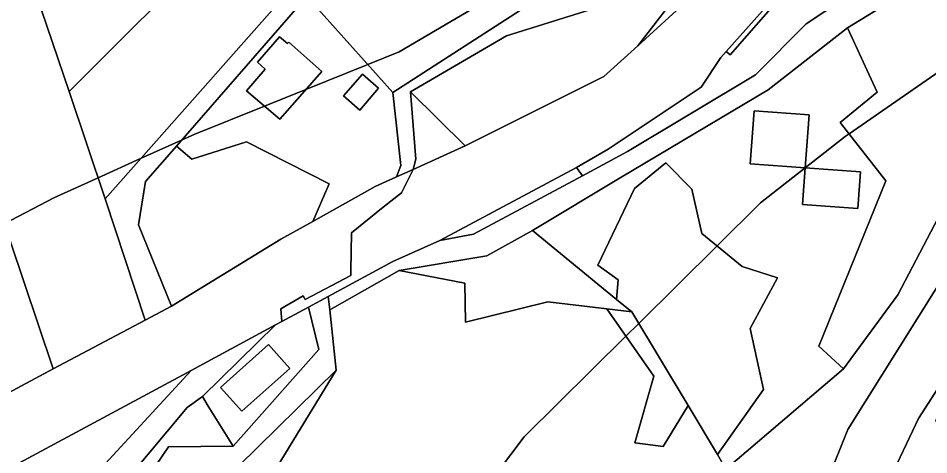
# Model space of a CAD drawing. Extents: x -477304 to -465429, y -1159113 to -1149210.
# Drawn here: x -467296.9 to -467119.5, y -1152976.2 to -1152891.3 of the extents above; entities that cross this region are included whole.
import ezdxf

# ---------------------------------------------------------------- set-up
doc = ezdxf.new("R2010")
doc.units = 0
for name, color, linetype in [('BPEJ_s', 7, 'Continuous'), ('orna_s', 7, 'Continuous'), ('ostatni_s', 7, 'Continuous'), ('trav_porost_s', 7, 'Continuous'), ('voda_s', 7, 'Continuous')]:
    doc.layers.add(name, color=color, linetype=linetype)

msp = doc.modelspace()

# ---------------------------------------------------------------- linework, layer by layer
at = {"layer": 'BPEJ_s'}
for points in [[(-467112.55, -1152817.12), (-467130.6, -1152833.22), (-467137.24, -1152839.14), (-467142.56, -1152843.15), (-467159.87, -1152856.18), (-467170.13, -1152863.89), (-467176.47, -1152868.66), (-467188.3, -1152877.56), (-467191.36, -1152879.37), (-467222.65, -1152897.84), (-467228.78, -1152900.3), (-467240.89, -1152905.15), (-467248.91, -1152908.37), (-467262.5, -1152913.82), (-467265.06, -1152914.98), (-467273.04, -1152918.59), (-467281.34, -1152922.34), (-467289.94, -1152926.23), (-467299.6, -1152931.3)], [(-467299.6, -1152931.3), (-467289.94, -1152926.23), (-467281.34, -1152922.34), (-467273.04, -1152918.59), (-467265.06, -1152914.98), (-467262.5, -1152913.82), (-467248.91, -1152908.37), (-467240.89, -1152905.15), (-467228.78, -1152900.3), (-467222.65, -1152897.84), (-467191.36, -1152879.37), (-467188.3, -1152877.56), (-467176.47, -1152868.66), (-467170.13, -1152863.89), (-467159.87, -1152856.18), (-467142.56, -1152843.15), (-467137.24, -1152839.14), (-467130.6, -1152833.22), (-467112.55, -1152817.12)], [(-467218.9, -1153000), (-467198.32, -1152972.76), (-467178.51, -1152953.16), (-467176.02, -1152950.69), (-467160.75, -1152935.58), (-467152.27, -1152927.19), (-467143.56, -1152920.37), (-467135.8, -1152914.3), (-467135.05, -1152913.78), (-467100.97, -1152890.2), (-467099.29, -1152889.48), (-467076.44, -1152879.59), (-467069, -1152876.37), (-467058.38, -1152872.75), (-467050.45, -1152870.05), (-467046.57, -1152868.73), (-467054.92, -1152890.92)], [(-467046.57, -1152868.73), (-467050.45, -1152870.05), (-467058.38, -1152872.75), (-467069, -1152876.37), (-467076.44, -1152879.59), (-467099.29, -1152889.48), (-467100.97, -1152890.2), (-467135.05, -1152913.78), (-467135.8, -1152914.3), (-467143.56, -1152920.37), (-467152.27, -1152927.19), (-467160.75, -1152935.58), (-467176.02, -1152950.69), (-467178.51, -1152953.16), (-467198.32, -1152972.76), (-467218.9, -1153000)]]:
    msp.add_lwpolyline(points, dxfattribs=at)
at = {"layer": 'orna_s'}
for points in [[(-467286.97, -1152905.56), (-467279.97, -1152926.42), (-467272.14, -1152950.03), (-467290.1, -1152959.49), (-467312.54, -1152892.9), (-467319.03, -1152873.65), (-467307.59, -1152859.03), (-467302.99, -1152857.39), (-467295.72, -1152879.7)], [(-467182.84, -1152902.64), (-467209.8, -1152916.1), (-467220.44, -1152905.59), (-467201.77, -1152894.69), (-467185.53, -1152889.64), (-467167.52, -1152880.49), (-467164.6, -1152881.67), (-467176.17, -1152896.62)], [(-467326.8, -1152901.35), (-467319.71, -1152899.08), (-467312.54, -1152892.9), (-467290.1, -1152959.49), (-467342.9, -1152987.79), (-467359.78, -1152968.74), (-467345.49, -1152950.54), (-467339.65, -1152935.85), (-467328.41, -1152925.24), (-467329.5, -1152917.53), (-467327.01, -1152904.73)], [(-467219.93, -1152920.68), (-467219.43, -1152918.7), (-467220.44, -1152905.59), (-467209.8, -1152916.1)], [(-467239.5, -1152930.83), (-467245.7, -1152934.3), (-467267.04, -1152947.32), (-467273.49, -1152931.48), (-467272.1, -1152923.07), (-467266.07, -1152916.14), (-467263.1, -1152918.72), (-467252.44, -1152915.33), (-467236.32, -1152923.49)], [(-467208.22, -1152933.32), (-467214.78, -1152934.52), (-467188.11, -1152920.31), (-467186.99, -1152921.93)], [(-467311.04, -1153020.25), (-467317.76, -1153017.34), (-467320.72, -1153014.61), (-467321.05, -1153014.99), (-467336.83, -1152999.39), (-467335.75, -1152998.54), (-467299.27, -1152979.26), (-467263.22, -1152959.83), (-467282.2, -1152980.47), (-467289.75, -1152991.53), (-467291.85, -1152996.77), (-467294.4, -1153021.07), (-467307.42, -1153013.35)]]:
    msp.add_lwpolyline(points, close=True, dxfattribs=at)
msp.add_lwpolyline([(-467247.16, -1152979.77), (-467234.97, -1152959.76), (-467236.21, -1152948), (-467222.68, -1152940.34), (-467209.89, -1152942.82), (-467209.73, -1152950.41), (-467193.72, -1152946.45), (-467182.23, -1152947.84), (-467173.07, -1152960.94), (-467176.78, -1152973.9), (-467171.26, -1152974.64), (-467166.39, -1152966.67), (-467160.66, -1152976.17), (-467159.03, -1152979.01)], dxfattribs=at)
at = {"layer": 'ostatni_s'}
for points in [[(-467086.46, -1152803.69), (-467098.42, -1152810.22), (-467113.29, -1152826.64), (-467156.59, -1152878.64), (-467176.17, -1152896.62), (-467164.6, -1152881.67), (-467158.71, -1152873.18), (-467149.65, -1152859.38), (-467132.52, -1152836.04), (-467122.9, -1152821.93), (-467115.66, -1152809.91), (-467090.56, -1152791.89), (-467080.06, -1152793.16), (-467076.08, -1152796.2), (-467068.3, -1152801.29), (-467060.49, -1152806.36), (-467075.89, -1152802.64)], [(-467055.75, -1152831.48), (-467054.2, -1152841.42), (-467057.48, -1152850.51), (-467096.64, -1152910.57), (-467115.05, -1152939.01), (-467135.26, -1152971.29), (-467142.92, -1152990.4), (-467143.55, -1152995.59), (-467161.83, -1152981.66), (-467159.03, -1152979.01), (-467136.13, -1152959.49), (-467125.57, -1152945.13), (-467107.02, -1152909.84), (-467101.14, -1152896.01), (-467098.38, -1152886.27), (-467078.89, -1152865.18), (-467072.99, -1152855.03), (-467066.56, -1152844.84), (-467060.67, -1152835.96), (-467065.97, -1152823.91), (-467076.29, -1152815.55), (-467063.88, -1152820.95)], [(-467236.39, -1152877.17), (-467226.74, -1152860.14), (-467225.64, -1152858.24), (-467221.53, -1152854.25), (-467211.79, -1152844.82), (-467209.74, -1152847.15), (-467223.18, -1152860.28), (-467234.19, -1152879.46), (-467240.69, -1152886.99), (-467266.07, -1152916.14), (-467272.1, -1152923.07), (-467273.49, -1152931.48), (-467267.04, -1152947.32), (-467272.14, -1152950.03), (-467279.97, -1152926.42), (-467246.47, -1152888.59)], [(-467066.56, -1152844.84), (-467072.99, -1152855.03), (-467135.36, -1152893.12), (-467150.8, -1152905.22), (-467179.28, -1152922.14), (-467196.71, -1152932.58), (-467205.6, -1152937.54), (-467222.68, -1152940.34), (-467236.21, -1152948), (-467236.48, -1152945.4), (-467223.93, -1152938.64), (-467214.78, -1152934.52), (-467208.22, -1152933.32), (-467186.99, -1152921.93), (-467178.22, -1152917.23), (-467153.27, -1152902.29), (-467143.37, -1152892.38), (-467120.8, -1152877.36)], [(-467127.4, -1152981.65), (-467121.51, -1152969.18), (-467082.66, -1152908.96), (-467048.25, -1152857.64), (-467041.02, -1152845.7), (-467044.71, -1152859.04), (-467054.54, -1152877.91), (-467096.07, -1152935.44), (-467115.85, -1152965.15), (-467118.22, -1152969.57), (-467104.44, -1152981.37), (-467102.89, -1152992.97), (-467111.31, -1153006.26), (-467105.64, -1153016.78), (-467091.11, -1153025.02), (-467101.93, -1153024.62), (-467111.55, -1153020.32), (-467121.83, -1153011.92), (-467127.95, -1153002.12), (-467129.62, -1152993.89)], [(-467148.09, -1152885.51), (-467147.6, -1152886.28), (-467158.22, -1152898.37), (-467158.98, -1152897.74)], [(-467246, -1152894.91), (-467244.43, -1152896.19), (-467244.19, -1152895.96), (-467237.77, -1152901.61), (-467245.95, -1152910.91), (-467252.39, -1152905.4), (-467248.78, -1152901.2), (-467250.28, -1152899.85)], [(-467233.53, -1152906.4), (-467229.84, -1152902.15), (-467226.71, -1152904.89), (-467230.35, -1152909.16)], [(-467143.57, -1152920.36), (-467154.3, -1152919.58), (-467153.55, -1152909.27), (-467142.82, -1152910.05)], [(-467133.36, -1152928.32), (-467144.09, -1152927.54), (-467143.57, -1152920.36), (-467132.84, -1152921.14)], [(-467287.72, -1153008.62), (-467288.34, -1153014.8), (-467289.35, -1153023.49), (-467294.4, -1153021.07), (-467291.85, -1152996.77), (-467289.75, -1152991.53), (-467282.2, -1152980.47), (-467263.22, -1152959.83), (-467246.77, -1152950.96), (-467261, -1152964.91), (-467263.95, -1152967.06), (-467279.48, -1152985.59), (-467286.7, -1153000.9)], [(-467257.49, -1152963.12), (-467248.15, -1152954.8), (-467244, -1152959.46), (-467253.34, -1152967.78)]]:
    msp.add_lwpolyline(points, close=True, dxfattribs=at)
for points in [[(-467148.09, -1152885.51), (-467158.98, -1152897.74), (-467160.04, -1152898.93), (-467163.85, -1152904.71), (-467181.94, -1152916.77), (-467188.11, -1152920.31), (-467214.78, -1152934.52), (-467223.93, -1152938.64), (-467236.48, -1152945.4), (-467240.33, -1152947.48), (-467244.81, -1152949.9), (-467245.52, -1152950.28), (-467245.72, -1152947.83), (-467241.4, -1152945.33), (-467241.02, -1152946.04), (-467232.09, -1152941.36), (-467232.08, -1152940.44), (-467231.97, -1152933.01), (-467225.78, -1152928.02), (-467222.2, -1152925.24), (-467219.93, -1152920.68), (-467209.8, -1152916.1), (-467182.84, -1152902.64), (-467176.17, -1152896.62), (-467156.59, -1152878.64)], [(-467082.66, -1152908.96), (-467121.51, -1152969.18), (-467127.4, -1152981.65)], [(-467342.9, -1152987.79), (-467290.1, -1152959.49), (-467272.14, -1152950.03), (-467267.04, -1152947.32), (-467245.7, -1152934.3), (-467239.5, -1152930.83), (-467227.35, -1152924.03), (-467223.18, -1152922.15), (-467219.93, -1152920.68), (-467222.2, -1152925.24), (-467225.78, -1152928.02), (-467231.97, -1152933.01), (-467232.08, -1152940.44), (-467232.09, -1152941.36), (-467241.02, -1152946.04), (-467241.4, -1152945.33), (-467245.72, -1152947.83), (-467245.52, -1152950.28), (-467246.77, -1152950.96), (-467263.22, -1152959.83), (-467299.27, -1152979.26)], [(-467142.92, -1152990.4), (-467135.26, -1152971.29), (-467115.05, -1152939.01)]]:
    msp.add_lwpolyline(points, dxfattribs=at)
at = {"layer": 'trav_porost_s'}
for points in [[(-467241.82, -1152855.66), (-467241.52, -1152851.67), (-467230.77, -1152844.71), (-467221.53, -1152854.25), (-467225.64, -1152858.24), (-467226.74, -1152860.14), (-467234.6, -1152853.37), (-467247.24, -1152865.92), (-467258.25, -1152876.86), (-467286.97, -1152905.56), (-467295.72, -1152879.7), (-467289.84, -1152872.21), (-467273.41, -1152867.59), (-467269.36, -1152870.7)], [(-467213.89, -1152852.1), (-467213, -1152857.11), (-467215.02, -1152858.25), (-467215.49, -1152859.77), (-467219.03, -1152861.81), (-467215.61, -1152867.69), (-467213.57, -1152866.59), (-467212.34, -1152866.84), (-467210.56, -1152869.86), (-467207.89, -1152873.25), (-467201.89, -1152868.88), (-467204.7, -1152866.5), (-467204.09, -1152864.92), (-467200.02, -1152864.19), (-467188.32, -1152884.71), (-467187.13, -1152886.79), (-467199.07, -1152889.68), (-467223.94, -1152905.7), (-467240.69, -1152886.99), (-467234.19, -1152879.46), (-467223.18, -1152860.28), (-467209.74, -1152847.15), (-467207.56, -1152850.97)], [(-467125.57, -1152945.13), (-467136.13, -1152959.49), (-467140.91, -1152955.11), (-467127.86, -1152922.92), (-467136.79, -1152911.57), (-467129.57, -1152905.63), (-467135.36, -1152893.12), (-467072.99, -1152855.03), (-467078.89, -1152865.18), (-467098.38, -1152886.27), (-467101.14, -1152896.01), (-467107.02, -1152909.84)], [(-467158.98, -1152897.74), (-467158.22, -1152898.37), (-467147.6, -1152886.28), (-467145.89, -1152888.97), (-467138.81, -1152884.47), (-467141.01, -1152881.01), (-467138.33, -1152877.97), (-467136.02, -1152880), (-467125.83, -1152873.85), (-467120.8, -1152877.36), (-467143.37, -1152892.38), (-467153.27, -1152902.29), (-467178.22, -1152917.23), (-467186.99, -1152921.93), (-467188.11, -1152920.31), (-467181.94, -1152916.77), (-467163.85, -1152904.71), (-467160.04, -1152898.93)], [(-467258.25, -1152876.86), (-467246.47, -1152888.59), (-467279.97, -1152926.42), (-467286.97, -1152905.56)], [(-467223.94, -1152905.7), (-467222.37, -1152919.94), (-467223.18, -1152922.15), (-467227.35, -1152924.03), (-467239.5, -1152930.83), (-467236.32, -1152923.49), (-467252.44, -1152915.33), (-467263.1, -1152918.72), (-467266.07, -1152916.14), (-467240.69, -1152886.99)], [(-467159.03, -1152979.01), (-467160.66, -1152976.17), (-467151.74, -1152963.54), (-467154.32, -1152951.69), (-467149, -1152941.79), (-467155.89, -1152939.56), (-467163.71, -1152933.16), (-467165.65, -1152924.54), (-467170.72, -1152919.42), (-467176.81, -1152924.41), (-467184, -1152939.35), (-467180, -1152942.2), (-467180.35, -1152945.99), (-467196.71, -1152932.58), (-467179.28, -1152922.14), (-467150.8, -1152905.22), (-467135.36, -1152893.12), (-467129.57, -1152905.63), (-467136.79, -1152911.57), (-467127.86, -1152922.92), (-467140.91, -1152955.11), (-467136.13, -1152959.49)], [(-467245.95, -1152910.91), (-467237.77, -1152901.61), (-467244.19, -1152895.96), (-467244.43, -1152896.19), (-467246, -1152894.91), (-467250.28, -1152899.85), (-467248.78, -1152901.2), (-467252.39, -1152905.4)], [(-467226.71, -1152904.89), (-467229.84, -1152902.15), (-467233.53, -1152906.4), (-467230.35, -1152909.16)], [(-467154.3, -1152919.58), (-467143.57, -1152920.36), (-467144.09, -1152927.54), (-467133.36, -1152928.32), (-467132.84, -1152921.14), (-467143.57, -1152920.36), (-467142.82, -1152910.05), (-467153.55, -1152909.27)], [(-467151.74, -1152963.54), (-467160.66, -1152976.17), (-467166.39, -1152966.67), (-467177.38, -1152948.43), (-467180.35, -1152945.99), (-467180, -1152942.2), (-467184, -1152939.35), (-467176.81, -1152924.41), (-467170.72, -1152919.42), (-467165.65, -1152924.54), (-467163.71, -1152933.16), (-467155.89, -1152939.56), (-467149, -1152941.79), (-467154.32, -1152951.69)], [(-467222.68, -1152940.34), (-467205.6, -1152937.54), (-467196.71, -1152932.58), (-467180.35, -1152945.99), (-467177.38, -1152948.43), (-467182.23, -1152947.84), (-467193.72, -1152946.45), (-467209.73, -1152950.41), (-467209.89, -1152942.82)], [(-467238.31, -1152955.75), (-467255.02, -1152974.57), (-467259.86, -1152966.77), (-467261, -1152964.91), (-467246.77, -1152950.96), (-467245.52, -1152950.28), (-467244.81, -1152949.9), (-467240.33, -1152947.48)], [(-467173.07, -1152960.94), (-467182.23, -1152947.84), (-467177.38, -1152948.43), (-467166.39, -1152966.67), (-467171.26, -1152974.64), (-467176.78, -1152973.9)], [(-467253.34, -1152967.78), (-467244, -1152959.46), (-467248.15, -1152954.8), (-467257.49, -1152963.12)], [(-467271.33, -1153012.67), (-467271.99, -1153016.63), (-467254.03, -1153016.5), (-467250.42, -1153004.82), (-467247.51, -1152982.41), (-467253.99, -1152978.45), (-467234.97, -1152959.76), (-467247.16, -1152979.77), (-467240.6, -1152983.36), (-467241.07, -1152997.73), (-467210.77, -1153006.43), (-467227.58, -1153005.65), (-467228.03, -1153018.05), (-467228.39, -1153010.99), (-467240.56, -1153011.61), (-467240.2, -1153018.67), (-467238.2, -1153018.57), (-467237.47, -1153031.87), (-467252.84, -1153032.12), (-467269, -1153038.07), (-467277.03, -1153037.01), (-467277.13, -1153030.95), (-467284.53, -1153013.95), (-467284.7, -1153009.45)], [(-467279.18, -1152991.7), (-467287.72, -1153008.62), (-467286.7, -1153000.9), (-467279.48, -1152985.59), (-467263.95, -1152967.06), (-467261, -1152964.91), (-467259.86, -1152966.77), (-467255.02, -1152974.57), (-467267.6, -1152974.7)]]:
    msp.add_lwpolyline(points, close=True, dxfattribs=at)
at = {"layer": 'voda_s'}
for points in [[(-467115.66, -1152809.91), (-467122.9, -1152821.93), (-467151.4, -1152852.69), (-467169.08, -1152872.57), (-467185.53, -1152889.64), (-467201.77, -1152894.69), (-467220.44, -1152905.59), (-467219.43, -1152918.7), (-467219.93, -1152920.68), (-467223.18, -1152922.15), (-467222.37, -1152919.94), (-467223.94, -1152905.7), (-467199.07, -1152889.68), (-467187.13, -1152886.79), (-467173.6, -1152871.59), (-467169.55, -1152867.04), (-467153.26, -1152848.75), (-467151.94, -1152847.22), (-467133.65, -1152827.83), (-467124.41, -1152817.97), (-467117.48, -1152806.42)], [(-467279.18, -1152991.7), (-467267.6, -1152974.7), (-467255.02, -1152974.57), (-467238.31, -1152955.75), (-467240.33, -1152947.48), (-467236.48, -1152945.4), (-467236.21, -1152948), (-467234.97, -1152959.76), (-467253.99, -1152978.45)]]:
    msp.add_lwpolyline(points, dxfattribs=at)

doc.saveas('drawing.dxf')
